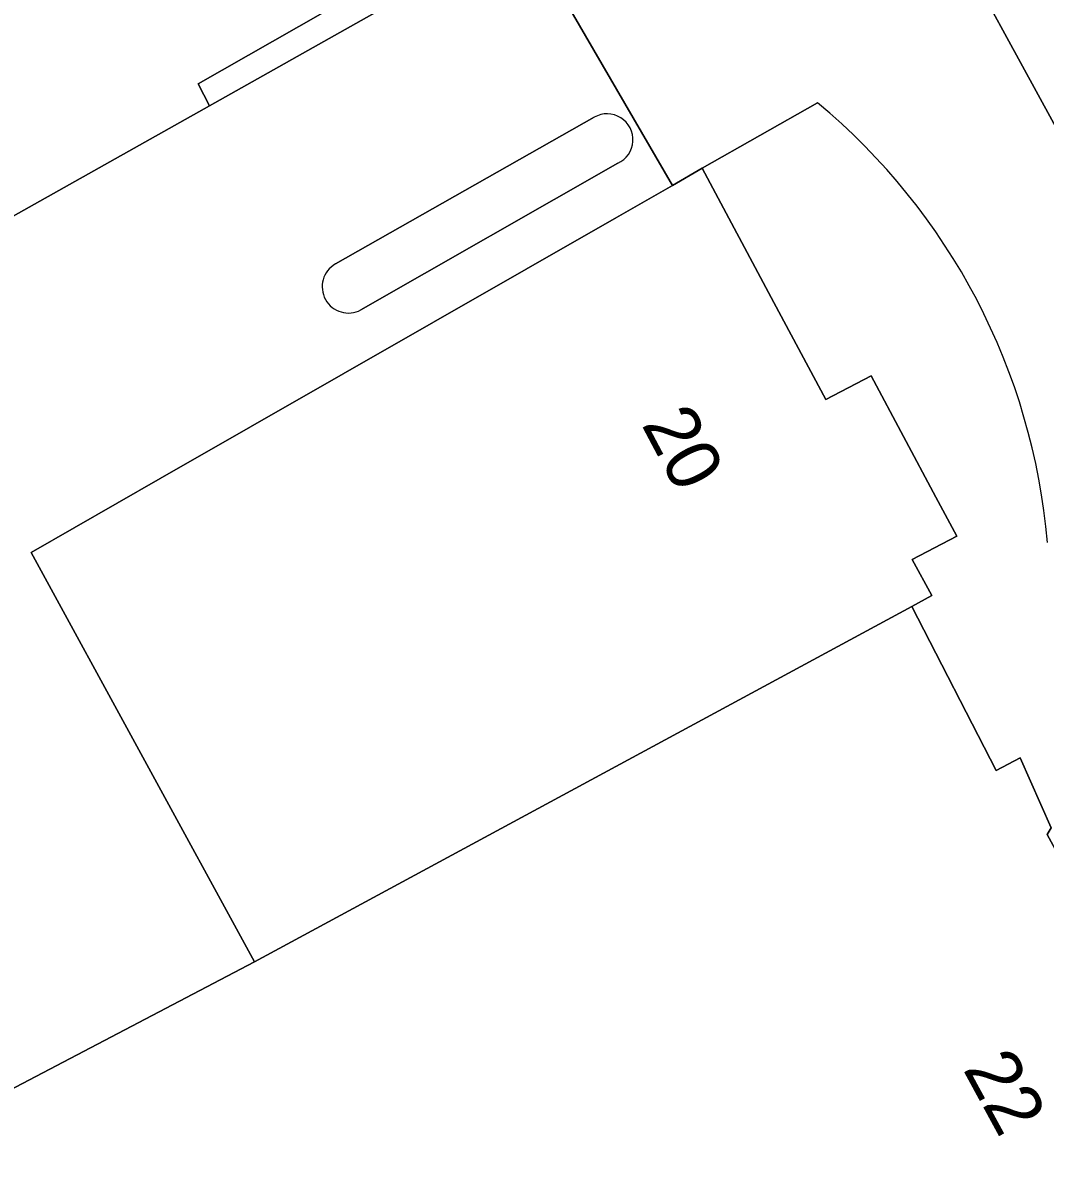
# Model space of a CAD drawing. Extents: x 161087 to 161926, y 382572 to 383873.
# Drawn here: x 161475.96 to 161494.93, y 383400.28 to 383421.49 of the extents above; entities that cross this region are included whole.
import ezdxf

# ---------------------------------------------------------------- set-up
doc = ezdxf.new("R2010")
doc.units = 0
for name, color, linetype in [('IMGEO_Erf', 7, 'Continuous'), ('IMGEO_Fietspad_gesloten', 7, 'Continuous'), ('IMGEO_Pand', 7, 'Continuous'), ('IMGEO_Pand_nummerreeks', 7, 'Continuous'), ('IMGEO_Pand_overbouw', 7, 'Continuous'), ('IMGEO_Rijbaan_lokaal_gesloten', 7, 'Continuous'), ('IMGEO_Verkeerseiland_open', 7, 'Continuous'), ('IMGEO_Voetpad_gesloten', 7, 'Continuous'), ('IMGEO_Voetpad_open', 7, 'Continuous')]:
    doc.layers.add(name, color=color, linetype=linetype)

msp = doc.modelspace()

# ---------------------------------------------------------------- linework, layer by layer
at = {"layer": 'IMGEO_Erf'}
msp.add_lwpolyline([(161490.711, 383420.009), (161488.57, 383418.793), (161489.901, 383416.299), (161490.863, 383414.497), (161491.707, 383414.937), (161492.906, 383412.685), (161493.292, 383411.96), (161492.464, 383411.528), (161492.83, 383410.858), (161492.46, 383410.655), (161494.027, 383407.608), (161494.47, 383407.849), (161495.044, 383406.547), (161494.969, 383406.424), (161495.848, 383404.811), (161496.005, 383404.897), (161496.266, 383404.418), (161496.162, 383404.247), (161497.216, 383402.539), (161497.416, 383402.648), (161498.833, 383400.051)], dxfattribs=at)
msp.add_arc((161483.082, 383410.827), 11.938, 4.8741, 50.2804, dxfattribs=at)
at = {"layer": 'IMGEO_Fietspad_gesloten'}
msp.add_lwpolyline([(161483.376, 383441.137), (161487.783, 383433.046), (161493.934, 383421.754), (161514.754, 383383.636), (161519.252, 383375.416), (161519.914, 383374.197)], dxfattribs=at)
at = {"layer": 'IMGEO_Pand'}
for points in [[(161426.488, 383407.207), (161428.343, 383401.912), (161427.95, 383401.775), (161428.733, 383399.624), (161448.145, 383406.528), (161449.857, 383407.137), (161453.289, 383408.357), (161454.602, 383406.021), (161461.017, 383409.619), (161472.078, 383415.821), (161479.429, 383419.953), (161479.219, 383420.361), (161481.527, 383421.679)], [(161498.704, 383399.267), (161498.909, 383399.379), (161498.61, 383399.928), (161498.833, 383400.051), (161497.416, 383402.648), (161497.216, 383402.539), (161496.162, 383404.247), (161496.266, 383404.418), (161496.005, 383404.897), (161495.848, 383404.811), (161494.969, 383406.424), (161495.044, 383406.547), (161494.47, 383407.849), (161494.027, 383407.608), (161492.46, 383410.655), (161480.26, 383404.06), (161466.197, 383396.683)]]:
    msp.add_lwpolyline(points, dxfattribs=at)
msp.add_lwpolyline([(161492.464, 383411.528), (161493.292, 383411.96), (161492.906, 383412.685), (161491.707, 383414.937), (161490.863, 383414.497), (161489.901, 383416.299), (161488.57, 383418.793), (161488.016, 383418.474), (161486.979, 383417.877), (161478.512, 383413.033), (161476.119, 383411.658), (161480.26, 383404.06), (161492.46, 383410.655), (161492.83, 383410.858)], close=True, dxfattribs=at)
at = {"layer": 'IMGEO_Pand_overbouw'}
msp.add_lwpolyline([(161481.527, 383421.679), (161479.219, 383420.361), (161479.429, 383419.953), (161485.251, 383423.236), (161485.089, 383423.515), (161484.246, 383424.9), (161479.502, 383433.225)], dxfattribs=at)
at = {"layer": 'IMGEO_Rijbaan_lokaal_gesloten'}
for points in [[(161449.614, 383401.267), (161456.112, 383399.794), (161462.502, 383403.575), (161466.197, 383396.683), (161480.26, 383404.06), (161476.119, 383411.658), (161478.512, 383413.033), (161486.979, 383417.877), (161488.016, 383418.474), (161485.251, 383423.236), (161479.429, 383419.953), (161472.078, 383415.821), (161461.017, 383409.619), (161454.602, 383406.021), (161453.289, 383408.357), (161449.857, 383407.137), (161448.145, 383406.528), (161428.733, 383399.624), (161427.95, 383401.775), (161428.343, 383401.912), (161426.488, 383407.207)], [(161481.764, 383417.016), (161486.565, 383419.739)], [(161487.003, 383418.887), (161482.236, 383416.163)]]:
    msp.add_lwpolyline(points, dxfattribs=at)
for centre, radius, start, end in [((161486.805, 383419.324), 0.48, 294.4404, 119.9736), ((161482.005, 383416.592), 0.487, 119.5659, 298.3493)]:
    msp.add_arc(centre, radius, start, end, dxfattribs=at)
at = {"layer": 'IMGEO_Verkeerseiland_open'}
for points in [[(161486.565, 383419.739), (161481.764, 383417.016)], [(161482.236, 383416.163), (161487.003, 383418.887)]]:
    msp.add_lwpolyline(points, dxfattribs=at)
for centre, radius, start, end in [((161486.805, 383419.324), 0.48, 294.4404, 119.9736), ((161482.005, 383416.592), 0.487, 119.5659, 298.3493)]:
    msp.add_arc(centre, radius, start, end, dxfattribs=at)
at = {"layer": 'IMGEO_Voetpad_gesloten'}
msp.add_lwpolyline([(161481.527, 383421.679), (161479.219, 383420.361), (161479.429, 383419.953), (161485.251, 383423.236), (161485.089, 383423.515), (161484.246, 383424.9), (161479.502, 383433.225)], dxfattribs=at)
at = {"layer": 'IMGEO_Voetpad_open'}
for points in [[(161519.914, 383374.197), (161519.252, 383375.416), (161514.754, 383383.636), (161493.934, 383421.754), (161487.783, 383433.046), (161485.664, 383431.857), (161479.156, 383443.432), (161480.221, 383444.072), (161481.304, 383444.723)], [(161479.502, 383433.225), (161484.246, 383424.9), (161485.089, 383423.515), (161485.251, 383423.236), (161488.016, 383418.474), (161488.57, 383418.793), (161490.711, 383420.009)]]:
    msp.add_lwpolyline(points, dxfattribs=at)
msp.add_arc((161483.082, 383410.827), 11.938, 4.8741, 50.2804, dxfattribs=at)

# ---------------------------------------------------------------- texts
at = {"layer": 'IMGEO_Pand_nummerreeks'}
for s, rotation, p in [('20', 297.9086, (161487.434, 383414.038)), ('22', 298.5503, (161493.399, 383402.068))]:
    msp.add_text(s, height=1, rotation=rotation, dxfattribs=at).set_placement(p)

doc.saveas('drawing.dxf')
